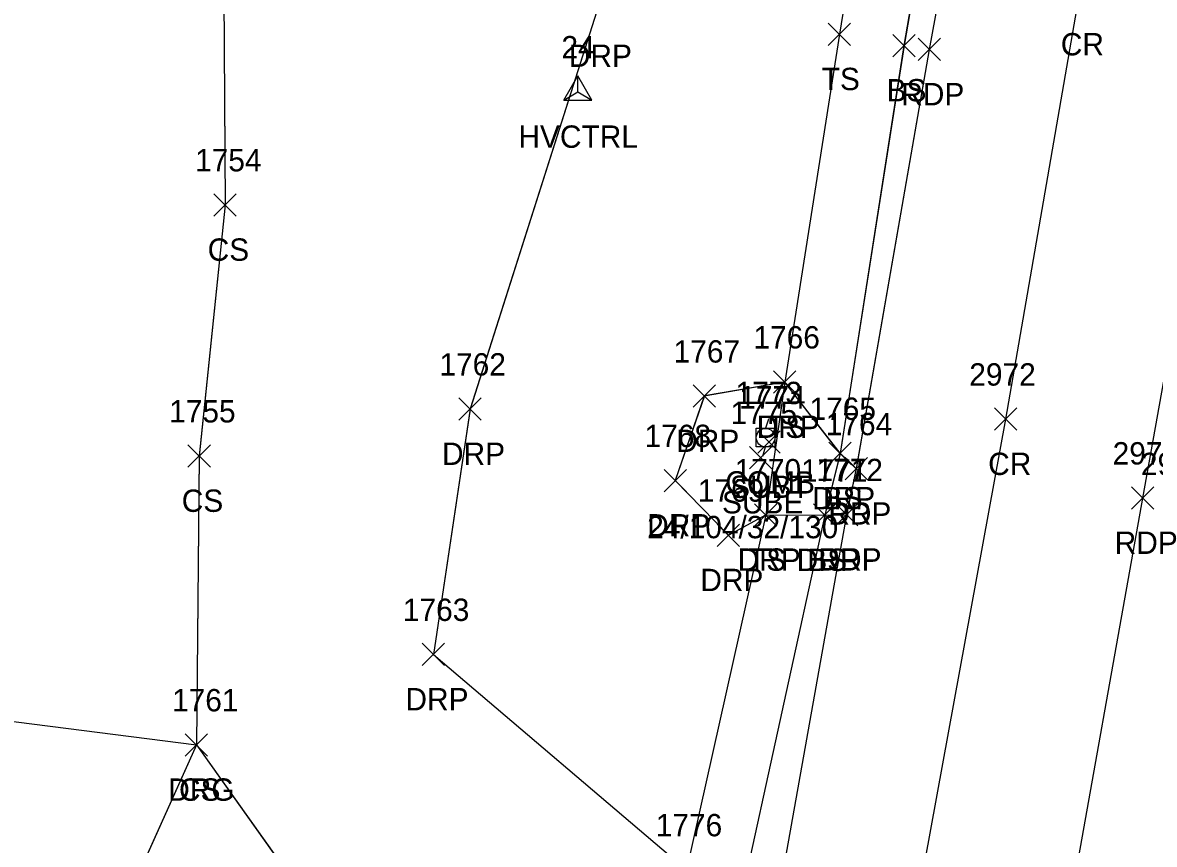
# Model space of a CAD drawing. Extents: x 1554668 to 1563881, y 831386 to 834374.
# Drawn here: x 1562200.2 to 1562301.4, y 832819.6 to 832893.1 of the extents above; entities that cross this region are included whole.
import ezdxf

# ---------------------------------------------------------------- set-up
doc = ezdxf.new("R2010")
doc.units = 0
for name, color, linetype in [('C_A', 7, 'Continuous'), ('C_I', 7, 'Continuous'), ('CPSM', 7, 'Continuous'), ('L_A', 7, 'Continuous'), ('L_I', 7, 'Continuous'), ('L_TIC', 7, 'Continuous'), ('LELB', 7, 'Continuous'), ('P_A', 7, 'Continuous'), ('P_I', 7, 'Continuous'), ('P_TIC', 7, 'Continuous'), ('PET', 7, 'Continuous'), ('PRC', 7, 'Continuous'), ('R_A', 7, 'Continuous'), ('R_I', 7, 'Continuous'), ('R_TIC', 7, 'Continuous'), ('RDG', 7, 'Continuous'), ('RDP', 7, 'Continuous'), ('U_A', 7, 'Continuous'), ('U_C', 7, 'Continuous'), ('U_I', 7, 'Continuous'), ('U_TIC', 7, 'Continuous'), ('UP', 7, 'Continuous')]:
    doc.layers.add(name, color=color, linetype=linetype)

msp = doc.modelspace()

# ---------------------------------------------------------------- linework, layer by layer
at = {"layer": 'CPSM'}
for p, q in [((1562248.58, 832886.18), (1562249.83, 832888.35)), ((1562251.08, 832886.18), (1562249.83, 832888.35)), ((1562249.83, 832886.91), (1562249.83, 832888.35)), ((1562248.58, 832886.18), (1562249.83, 832886.91)), ((1562248.58, 832886.18), (1562251.08, 832886.18)), ((1562249.83, 832886.91), (1562249.83, 832886.91)), ((1562249.83, 832886.91), (1562251.08, 832886.18))]:
    msp.add_line(p, q, dxfattribs=at)
at = {"layer": 'L_TIC'}
for points in [[(1562272.25, 832891.07), (1562274.25, 832893.07)], [(1562274.25, 832891.07), (1562272.25, 832893.07)], [(1562278.02, 832890.06), (1562280.02, 832892.06)], [(1562280.02, 832890.06), (1562278.02, 832892.06)], [(1562217.27, 832875.8), (1562219.27, 832877.8)], [(1562219.27, 832875.8), (1562217.27, 832877.8)], [(1562267.35, 832859.95), (1562269.35, 832861.95)], [(1562269.35, 832859.95), (1562267.35, 832861.95)], [(1562214.95, 832853.33), (1562216.95, 832855.33)], [(1562216.95, 832853.33), (1562214.95, 832855.33)], [(1562272.31, 832853.56), (1562274.31, 832855.56)], [(1562274.31, 832853.56), (1562272.31, 832855.56)], [(1562265.65, 832848.06), (1562267.65, 832850.06)], [(1562267.65, 832848.06), (1562265.65, 832850.06)], [(1562270.93, 832848.04), (1562272.93, 832850.04)], [(1562272.93, 832848.04), (1562270.93, 832850.04)], [(1562214.7, 832827.48), (1562216.7, 832829.48)], [(1562216.7, 832827.48), (1562214.7, 832829.48)]]:
    msp.add_lwpolyline(points, dxfattribs=at)
at = {"layer": 'LELB'}
for points in [[(1562200.32, 833009.34), (1562250.03, 832998.9), (1562276.39, 832991.44), (1562294.26, 832987.3), (1562294.51, 832979.71), (1562291.45, 832962.58), (1562287.11, 832938), (1562279.03, 832891.06), (1562273.32, 832854.57), (1562271.93, 832849.04), (1562264.25, 832813.85), (1562264.73, 832800.26), (1562260.83, 832790.59), (1562254.99, 832763.77), (1562255.21, 832758.11), (1562250.52, 832738.02), (1562244.86, 832713.35), (1562243.79, 832698.65), (1562237.93, 832666.67), (1562233.86, 832643.44), (1562225.51, 832600.62), (1562224.97, 832593.62)], [(1562200.32, 833009.34), (1562250.03, 832998.9), (1562276.39, 832991.44), (1562294.26, 832987.3), (1562294.51, 832979.71), (1562291.45, 832962.58), (1562287.11, 832938), (1562279.03, 832891.06), (1562273.32, 832854.57), (1562271.93, 832849.04), (1562264.25, 832813.85), (1562264.73, 832800.26), (1562260.83, 832790.59), (1562254.99, 832763.77), (1562255.21, 832758.11), (1562250.52, 832738.02), (1562244.86, 832713.35), (1562243.79, 832698.65), (1562237.93, 832666.67), (1562233.86, 832643.44), (1562225.51, 832600.62), (1562224.97, 832593.62)], [(1562200.32, 833009.34), (1562250.03, 832998.9), (1562276.39, 832991.44), (1562294.26, 832987.3), (1562294.51, 832979.71), (1562291.45, 832962.58), (1562287.11, 832938), (1562279.03, 832891.06), (1562273.32, 832854.57), (1562271.93, 832849.04), (1562264.25, 832813.85), (1562264.73, 832800.26), (1562260.83, 832790.59), (1562254.99, 832763.77), (1562255.21, 832758.11), (1562250.52, 832738.02), (1562244.86, 832713.35), (1562243.79, 832698.65), (1562237.93, 832666.67), (1562233.86, 832643.44), (1562225.51, 832600.62), (1562224.97, 832593.62)], [(1562200.32, 833009.34), (1562250.03, 832998.9), (1562276.4, 832991.44), (1562294.25, 832987.3), (1562294.51, 832979.71), (1562291.45, 832962.58), (1562287.1, 832938), (1562279.02, 832891.06), (1562273.31, 832854.56), (1562271.93, 832849.04), (1562264.25, 832813.85), (1562264.72, 832800.26), (1562260.83, 832790.58), (1562254.98, 832763.77), (1562255.2, 832758.1), (1562250.52, 832738.02), (1562244.86, 832713.34), (1562243.79, 832698.64), (1562237.93, 832666.66), (1562233.86, 832643.44), (1562225.5, 832600.62), (1562224.97, 832593.62)], [(1562200.34, 832991.63), (1562245.9, 832983.61), (1562275.38, 832978.52), (1562285.47, 832982.22), (1562282.54, 832963.94), (1562280.91, 832939.56), (1562273.25, 832892.07), (1562268.35, 832860.95), (1562266.65, 832849.07), (1562259.56, 832817.31)], [(1562200.34, 832991.63), (1562245.9, 832983.61), (1562275.38, 832978.52), (1562285.47, 832982.22), (1562282.54, 832963.94), (1562280.91, 832939.56), (1562273.25, 832892.07), (1562268.35, 832860.95), (1562266.65, 832849.07), (1562259.56, 832817.31)], [(1562200.34, 832991.63), (1562245.9, 832983.61), (1562275.38, 832978.52), (1562285.47, 832982.22), (1562282.54, 832963.94), (1562280.91, 832939.56), (1562273.25, 832892.07), (1562268.35, 832860.95), (1562266.65, 832849.07), (1562259.56, 832817.31)], [(1562200.34, 832991.63), (1562245.89, 832983.61), (1562275.39, 832978.52), (1562285.47, 832982.22), (1562282.54, 832963.94), (1562280.92, 832939.56), (1562273.25, 832892.07), (1562268.35, 832860.95), (1562266.65, 832849.06), (1562259.56, 832817.3)], [(1562218.14, 832900.3), (1562218.27, 832876.81), (1562215.96, 832854.34), (1562215.7, 832828.48), (1562203.99, 832802.4), (1562207.07, 832776.24), (1562211.15, 832738.44), (1562206.51, 832714.61), (1562211.88, 832706.88), (1562214.05, 832687.27), (1562219.87, 832665.89), (1562225.54, 832652.43), (1562223.31, 832642.66), (1562220.95, 832627.47), (1562218.6, 832610.01), (1562223.02, 832601.1)], [(1562218.14, 832900.3), (1562218.27, 832876.81), (1562215.96, 832854.34), (1562215.7, 832828.48), (1562203.99, 832802.4), (1562207.07, 832776.24), (1562211.15, 832738.44), (1562206.51, 832714.61), (1562211.88, 832706.88), (1562214.05, 832687.27), (1562219.87, 832665.89), (1562225.54, 832652.43), (1562223.31, 832642.66), (1562220.95, 832627.47), (1562218.6, 832610.01), (1562223.02, 832601.1)], [(1562218.14, 832900.3), (1562218.27, 832876.81), (1562215.96, 832854.34), (1562215.7, 832828.48), (1562203.99, 832802.4), (1562207.07, 832776.24), (1562211.15, 832738.44), (1562206.51, 832714.61), (1562211.88, 832706.88), (1562214.05, 832687.27), (1562219.87, 832665.89), (1562225.54, 832652.43), (1562223.31, 832642.66), (1562220.95, 832627.47), (1562218.6, 832610.01), (1562223.02, 832601.1)], [(1562218.14, 832900.29), (1562218.27, 832876.8), (1562215.95, 832854.33), (1562215.7, 832828.48), (1562203.99, 832802.39), (1562207.07, 832776.24), (1562211.15, 832738.44), (1562206.51, 832714.61), (1562211.88, 832706.88), (1562214.05, 832687.27), (1562219.87, 832665.89), (1562225.54, 832652.43), (1562223.31, 832642.66), (1562220.94, 832627.46), (1562218.6, 832610.02), (1562223.01, 832601.1)]]:
    msp.add_lwpolyline(points, dxfattribs=at)
at = {"layer": 'P_TIC'}
for points in [[(1562280.29, 832889.71), (1562282.29, 832891.71)], [(1562282.29, 832889.71), (1562280.29, 832891.71)], [(1562287.13, 832856.63), (1562289.13, 832858.63)], [(1562289.13, 832856.63), (1562287.13, 832858.63)], [(1562273.76, 832852.19), (1562275.76, 832854.19)], [(1562275.76, 832852.19), (1562273.76, 832854.19)], [(1562299.4, 832849.57), (1562301.4, 832851.57)], [(1562301.4, 832849.57), (1562299.4, 832851.57)], [(1562272.89, 832848.08), (1562274.89, 832850.08)], [(1562274.89, 832848.08), (1562272.89, 832850.08)]]:
    msp.add_lwpolyline(points, dxfattribs=at)
at = {"layer": 'PET'}
for points in [[(1562293.2, 832810.29), (1562300.4, 832850.57), (1562308.06, 832893.34), (1562311.29, 832911.52), (1562317.74, 832948.77), (1562319.19, 832956.23), (1562322.7, 832975.05), (1562324.67, 832987.03), (1562331.67, 833029.8), (1562339.07, 833072.41), (1562343.08, 833095.98), (1562348.14, 833128.24), (1562354.65, 833163.69), (1562361.17, 833205.43), (1562366.31, 833231.66), (1562371.39, 833259.66), (1562381.75, 833322.06), (1562383.97, 833334.67), (1562387.16, 833355.19), (1562390.31, 833375.99), (1562393.98, 833397.67)], [(1562293.2, 832810.29), (1562300.4, 832850.57), (1562308.06, 832893.34), (1562311.29, 832911.52), (1562317.74, 832948.77), (1562319.19, 832956.23), (1562322.7, 832975.05), (1562324.67, 832987.03), (1562331.67, 833029.8), (1562339.07, 833072.41), (1562343.08, 833095.98), (1562348.14, 833128.24), (1562354.65, 833163.69), (1562361.17, 833205.43), (1562366.31, 833231.66), (1562371.39, 833259.66), (1562381.75, 833322.06), (1562383.97, 833334.67), (1562387.16, 833355.19), (1562390.31, 833375.99), (1562393.98, 833397.67)], [(1562293.2, 832810.29), (1562300.4, 832850.57), (1562308.06, 832893.34), (1562311.29, 832911.52), (1562317.74, 832948.77), (1562319.19, 832956.23), (1562322.7, 832975.05), (1562324.67, 832987.03), (1562331.67, 833029.8), (1562339.07, 833072.41), (1562343.08, 833095.98), (1562348.14, 833128.24), (1562354.65, 833163.69), (1562361.17, 833205.43), (1562366.31, 833231.66), (1562371.39, 833259.66), (1562381.75, 833322.06), (1562383.97, 833334.67), (1562387.16, 833355.19), (1562390.31, 833375.99), (1562393.98, 833397.67)], [(1562293.2, 832810.29), (1562300.4, 832850.57), (1562308.06, 832893.34), (1562311.29, 832911.51), (1562317.74, 832948.77), (1562319.19, 832956.23), (1562322.7, 832975.05), (1562324.67, 832987.03), (1562331.67, 833029.8), (1562339.07, 833072.42), (1562343.08, 833095.98), (1562348.14, 833128.24), (1562354.65, 833163.69), (1562361.17, 833205.43), (1562366.31, 833231.66), (1562371.39, 833259.66), (1562381.75, 833322.06), (1562383.97, 833334.66), (1562387.16, 833355.18), (1562390.31, 833375.98), (1562393.98, 833397.67)], [(1562106.98, 833034.5), (1562145.64, 833026.76), (1562182.53, 833018.03), (1562203.12, 833014.61), (1562250.91, 833004.6), (1562277.05, 832996.46), (1562298.43, 832991.91), (1562298.06, 832988.09), (1562296.79, 832979.03), (1562294.08, 832962.34), (1562289.82, 832937.19), (1562281.29, 832890.71), (1562274.76, 832853.2), (1562273.89, 832849.08), (1562267.57, 832813.61)], [(1562106.98, 833034.5), (1562145.64, 833026.76), (1562182.53, 833018.03), (1562203.12, 833014.61), (1562250.91, 833004.6), (1562277.05, 832996.46), (1562298.43, 832991.91), (1562298.06, 832988.09), (1562296.79, 832979.03), (1562294.08, 832962.34), (1562289.82, 832937.19), (1562281.29, 832890.71), (1562274.76, 832853.2), (1562273.89, 832849.08), (1562267.57, 832813.61)], [(1562106.98, 833034.5), (1562145.64, 833026.76), (1562182.53, 833018.03), (1562203.12, 833014.61), (1562250.91, 833004.6), (1562277.05, 832996.46), (1562298.43, 832991.91), (1562298.06, 832988.09), (1562296.79, 832979.03), (1562294.08, 832962.34), (1562289.82, 832937.19), (1562281.29, 832890.71), (1562274.76, 832853.2), (1562273.89, 832849.08), (1562267.57, 832813.61)], [(1562106.98, 833034.5), (1562145.63, 833026.76), (1562182.53, 833018.03), (1562203.12, 833014.61), (1562250.91, 833004.6), (1562277.05, 832996.46), (1562298.43, 832991.91), (1562298.06, 832988.09), (1562296.79, 832979.03), (1562294.08, 832962.34), (1562289.82, 832937.19), (1562281.29, 832890.71), (1562274.76, 832853.19), (1562273.89, 832849.08), (1562267.57, 832813.6)]]:
    msp.add_lwpolyline(points, dxfattribs=at)
at = {"layer": 'PRC'}
for points in [[(1562275.78, 832790.08), (1562288.13, 832857.63), (1562294.64, 832895.18), (1562297.9, 832912.22), (1562304.77, 832952), (1562312.11, 832994.96), (1562319.8, 833040.19), (1562329.45, 833095.88), (1562335.38, 833129.58), (1562341.52, 833165.95), (1562348.42, 833208.95), (1562356.27, 833252.91), (1562374.33, 833358.79), (1562379.82, 833391.64)], [(1562275.78, 832790.08), (1562288.13, 832857.63), (1562294.64, 832895.18), (1562297.9, 832912.22), (1562304.77, 832952), (1562312.11, 832994.96), (1562319.8, 833040.19), (1562329.45, 833095.88), (1562335.38, 833129.58), (1562341.52, 833165.95), (1562348.42, 833208.95), (1562356.27, 833252.91), (1562374.33, 833358.79), (1562379.82, 833391.64)], [(1562275.78, 832790.08), (1562288.13, 832857.63), (1562294.64, 832895.18), (1562297.9, 832912.22), (1562304.77, 832952), (1562312.11, 832994.96), (1562319.8, 833040.19), (1562329.45, 833095.88), (1562335.38, 833129.58), (1562341.52, 833165.95), (1562348.42, 833208.95), (1562356.27, 833252.91), (1562374.33, 833358.79), (1562379.82, 833391.64)], [(1562275.78, 832790.08), (1562288.13, 832857.63), (1562294.63, 832895.18), (1562297.9, 832912.22), (1562304.76, 832951.99), (1562312.11, 832994.96), (1562319.8, 833040.18), (1562329.45, 833095.88), (1562335.38, 833129.58), (1562341.52, 833165.95), (1562348.42, 833208.96), (1562356.27, 833252.91), (1562374.33, 833358.78), (1562379.82, 833391.64)]]:
    msp.add_lwpolyline(points, dxfattribs=at)
at = {"layer": 'R_TIC'}
for points in [[(1562267.35, 832859.95), (1562269.35, 832861.95)], [(1562269.35, 832859.95), (1562267.35, 832861.95)], [(1562260.15, 832858.69), (1562262.15, 832860.69)], [(1562262.15, 832858.69), (1562260.15, 832860.69)], [(1562239.19, 832857.53), (1562241.19, 832859.53)], [(1562241.19, 832857.53), (1562239.19, 832859.53)], [(1562272.31, 832853.56), (1562274.31, 832855.56)], [(1562274.31, 832853.56), (1562272.31, 832855.56)], [(1562273.76, 832852.19), (1562275.76, 832854.19)], [(1562275.76, 832852.19), (1562273.76, 832854.19)], [(1562257.55, 832851.13), (1562259.55, 832853.13)], [(1562259.55, 832851.13), (1562257.55, 832853.13)], [(1562265.65, 832848.06), (1562267.65, 832850.06)], [(1562267.65, 832848.06), (1562265.65, 832850.06)], [(1562270.93, 832848.04), (1562272.93, 832850.04)], [(1562272.93, 832848.04), (1562270.93, 832850.04)], [(1562272.89, 832848.08), (1562274.89, 832850.08)], [(1562274.89, 832848.08), (1562272.89, 832850.08)], [(1562262.31, 832846.24), (1562264.31, 832848.24)], [(1562264.31, 832846.24), (1562262.31, 832848.24)], [(1562235.92, 832835.57), (1562237.92, 832837.57)], [(1562237.92, 832835.57), (1562235.92, 832837.57)], [(1562214.7, 832827.48), (1562216.7, 832829.48)], [(1562216.7, 832827.48), (1562214.7, 832829.48)]]:
    msp.add_lwpolyline(points, dxfattribs=at)
at = {"layer": 'RDG'}
for points in [[(1562178.33, 832849.01), (1562178.77, 832830.36), (1562196.75, 832830.9), (1562215.7, 832828.48), (1562226.37, 832813.47), (1562225.81, 832794.26), (1562224.7, 832768.93), (1562226.02, 832741.2), (1562229.59, 832727.69), (1562224.66, 832688.78), (1562227.75, 832666.75), (1562230.73, 832653.35), (1562232.4, 832646.66), (1562233.86, 832643.44), (1562235.29, 832641.15)], [(1562178.34, 832849.02), (1562178.78, 832830.36), (1562196.75, 832830.9), (1562215.7, 832828.48), (1562226.38, 832813.48), (1562225.82, 832794.26), (1562224.7, 832768.93), (1562226.02, 832741.2), (1562229.6, 832727.69), (1562224.67, 832688.78), (1562227.76, 832666.75), (1562230.73, 832653.34), (1562232.4, 832646.66), (1562233.86, 832643.44), (1562235.29, 832641.15)], [(1562178.34, 832849.02), (1562178.78, 832830.36), (1562196.75, 832830.9), (1562215.7, 832828.48), (1562226.38, 832813.48), (1562225.82, 832794.26), (1562224.7, 832768.93), (1562226.02, 832741.2), (1562229.6, 832727.69), (1562224.67, 832688.78), (1562227.76, 832666.75), (1562230.73, 832653.34), (1562232.4, 832646.66), (1562233.86, 832643.44), (1562235.29, 832641.15)], [(1562178.34, 832849.02), (1562178.78, 832830.36), (1562196.75, 832830.9), (1562215.7, 832828.48), (1562226.38, 832813.48), (1562225.82, 832794.26), (1562224.7, 832768.93), (1562226.02, 832741.2), (1562229.6, 832727.69), (1562224.67, 832688.78), (1562227.76, 832666.75), (1562230.73, 832653.34), (1562232.4, 832646.66), (1562233.86, 832643.44), (1562235.29, 832641.15)]]:
    msp.add_lwpolyline(points, dxfattribs=at)
at = {"layer": 'RDP'}
for points in [[(1562256.5, 832919.83), (1562255.42, 832911.98), (1562251.55, 832894.15), (1562240.19, 832858.53), (1562236.92, 832836.57), (1562259.56, 832817.3), (1562257.15, 832792.19), (1562260.83, 832790.58), (1562262.7, 832788.04)], [(1562256.5, 832919.83), (1562255.43, 832911.98), (1562251.55, 832894.15), (1562240.19, 832858.54), (1562236.93, 832836.57), (1562259.56, 832817.31), (1562257.15, 832792.2), (1562260.83, 832790.59), (1562262.71, 832788.04)], [(1562256.5, 832919.83), (1562255.43, 832911.98), (1562251.55, 832894.15), (1562240.19, 832858.54), (1562236.93, 832836.57), (1562259.56, 832817.31), (1562257.15, 832792.2), (1562260.83, 832790.59), (1562262.71, 832788.04)], [(1562256.5, 832919.83), (1562255.43, 832911.98), (1562251.55, 832894.15), (1562240.19, 832858.54), (1562236.93, 832836.57), (1562259.56, 832817.31), (1562257.15, 832792.2), (1562260.83, 832790.59), (1562262.71, 832788.04)], [(1562274.76, 832853.2), (1562273.32, 832854.57), (1562268.35, 832860.95), (1562261.16, 832859.7), (1562258.55, 832852.14), (1562263.32, 832847.24), (1562266.65, 832849.07), (1562271.93, 832849.04), (1562273.89, 832849.08)], [(1562274.76, 832853.2), (1562273.32, 832854.57), (1562268.35, 832860.95), (1562261.16, 832859.7), (1562258.55, 832852.14), (1562263.32, 832847.24), (1562266.65, 832849.07), (1562271.93, 832849.04), (1562273.89, 832849.08)], [(1562274.76, 832853.2), (1562273.32, 832854.57), (1562268.35, 832860.95), (1562261.16, 832859.7), (1562258.55, 832852.14), (1562263.32, 832847.24), (1562266.65, 832849.07), (1562271.93, 832849.04), (1562273.89, 832849.08)], [(1562274.76, 832853.19), (1562273.31, 832854.56), (1562268.35, 832860.95), (1562261.15, 832859.69), (1562258.55, 832852.13), (1562263.31, 832847.24), (1562266.65, 832849.06), (1562271.93, 832849.04), (1562273.89, 832849.08)]]:
    msp.add_lwpolyline(points, dxfattribs=at)
at = {"layer": 'U_TIC'}
for points in [[(1562265.96, 832854.58), (1562267.96, 832856.58)], [(1562267.96, 832854.58), (1562265.96, 832856.58)], [(1562265.2, 832853.19), (1562267.2, 832855.19)], [(1562267.2, 832853.19), (1562265.2, 832855.19)]]:
    msp.add_lwpolyline(points, dxfattribs=at)
at = {"layer": 'UP'}
for p, q in [((1562265.81, 832855.14), (1562265.81, 832856.81)), ((1562265.81, 832856.81), (1562267.48, 832856.81)), ((1562266.89, 832857.64), (1562266.64, 832856.81)), ((1562267.48, 832856.81), (1562267.48, 832855.14)), ((1562266.64, 832855.97), (1562266.64, 832855.97)), ((1562267.48, 832855.14), (1562265.81, 832855.14)), ((1562266.39, 832854.31), (1562266.64, 832855.14))]:
    msp.add_line(p, q, dxfattribs=at)
msp.add_circle((1562266.64, 832855.97), 0.833, dxfattribs=at)

# ---------------------------------------------------------------- texts
at = {"layer": 'C_A'}
msp.add_text('HVCTRL', height=2, dxfattribs=at).set_placement((1562244.52, 832881.91))
at = {"layer": 'C_I'}
msp.add_text('24', height=2, dxfattribs=at).set_placement((1562248.37, 832889.91))
at = {"layer": 'L_A'}
for s, p in [('TS', (1562271.66, 832887.07)), ('BS', (1562277.47, 832886.06)), ('CS', (1562216.71, 832871.8)), ('TS', (1562266.76, 832855.95)), ('CS', (1562214.39, 832849.33)), ('BS', (1562271.76, 832849.56)), ('TS', (1562265.06, 832844.06)), ('BS', (1562270.37, 832844.04)), ('CS', (1562214.14, 832823.48))]:
    msp.add_text(s, height=2, dxfattribs=at).set_placement(p)
at = {"layer": 'L_I'}
for s, p in [('1754', (1562215.58, 832879.8)), ('1766', (1562265.55, 832863.95)), ('1755', (1562213.26, 832857.33)), ('1765', (1562270.57, 832857.56)), ('1770', (1562263.87, 832852.06)), ('1771', (1562269.81, 832852.04)), ('2970', (1562300.23, 832852.62)), ('1761', (1562213.52, 832831.48)), ('1776', (1562256.81, 832820.3))]:
    msp.add_text(s, height=2, dxfattribs=at).set_placement(p)
at = {"layer": 'P_A'}
for s, p in [('CR', (1562293.06, 832890.18)), ('RDP', (1562278.78, 832885.71)), ('CR', (1562286.56, 832852.63)), ('RDP', (1562272.25, 832848.19)), ('RDP', (1562297.88, 832845.57)), ('RDP', (1562271.37, 832844.08))]:
    msp.add_text(s, height=2, dxfattribs=at).set_placement(p)
at = {"layer": 'P_I'}
for s, p in [('2972', (1562284.87, 832860.63)), ('1764', (1562272.02, 832856.19)), ('2971', (1562297.7, 832853.57)), ('1772', (1562271.19, 832852.08))]:
    msp.add_text(s, height=2, dxfattribs=at).set_placement(p)
at = {"layer": 'R_A'}
for s, p in [('DRP', (1562249.03, 832889.15)), ('DRP', (1562265.84, 832855.95)), ('DRP', (1562258.64, 832854.69)), ('DRP', (1562237.68, 832853.53)), ('DRP', (1562270.8, 832849.56)), ('DRP', (1562272.25, 832848.19)), ('DRP', (1562256.04, 832847.13)), ('DRP', (1562264.14, 832844.06)), ('DRP', (1562269.42, 832844.04)), ('DRP', (1562271.37, 832844.08)), ('DRP', (1562260.8, 832842.24)), ('DRP', (1562234.41, 832831.57)), ('DRG', (1562213.18, 832823.48))]:
    msp.add_text(s, height=2, dxfattribs=at).set_placement(p)
at = {"layer": 'R_I'}
for s, p in [('1766', (1562265.55, 832863.95)), ('1767', (1562258.41, 832862.69)), ('1762', (1562237.45, 832861.53)), ('1765', (1562270.57, 832857.56)), ('1764', (1562272.02, 832856.19)), ('1768', (1562255.81, 832855.13)), ('1770', (1562263.87, 832852.06)), ('1771', (1562269.81, 832852.04)), ('1772', (1562271.19, 832852.08)), ('1769', (1562260.57, 832850.24)), ('1763', (1562234.18, 832839.57)), ('1761', (1562213.52, 832831.48)), ('1776', (1562256.81, 832820.3))]:
    msp.add_text(s, height=2, dxfattribs=at).set_placement(p)
at = {"layer": 'U_A'}
for s, p in [('COMB', (1562263.03, 832850.97)), ('SUBT', (1562263.46, 832850.58)), ('SUBE', (1562262.74, 832849.19))]:
    msp.add_text(s, height=2, dxfattribs=at).set_placement(p)
at = {"layer": 'U_C'}
msp.add_text('24/104/32/130', height=2, dxfattribs=at).set_placement((1562256.04, 832846.97))
at = {"layer": 'U_I'}
for s, p in [('1773', (1562263.95, 832858.97)), ('1774', (1562264.27, 832858.58)), ('1775', (1562263.51, 832857.19))]:
    msp.add_text(s, height=2, dxfattribs=at).set_placement(p)

doc.saveas('drawing.dxf')
